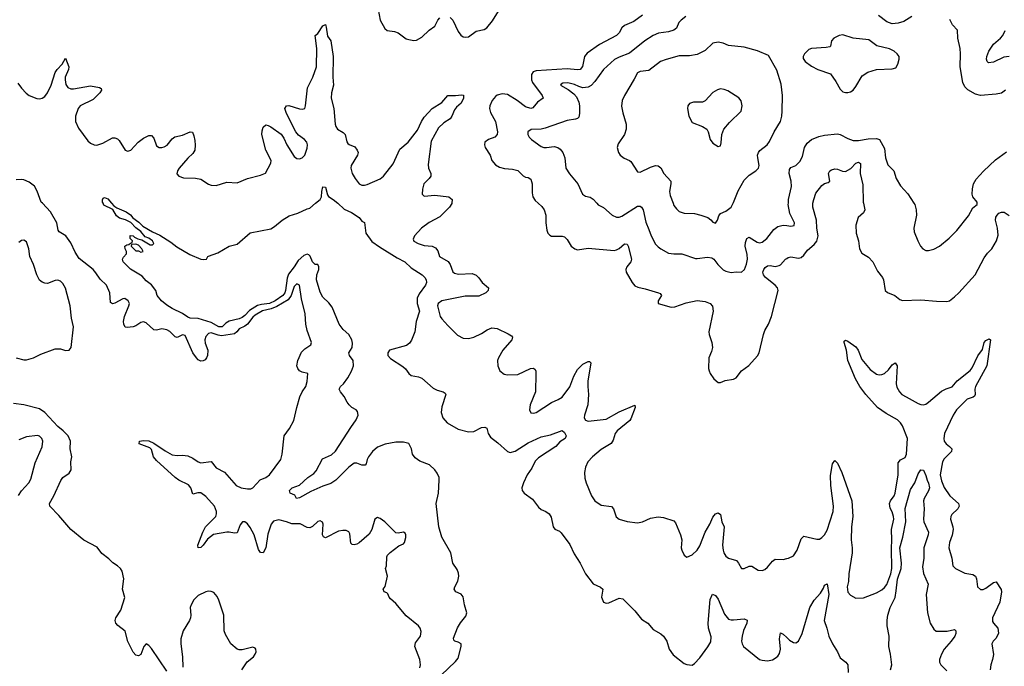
# Model space of a CAD drawing. Header units: inches. Extents: x 1384664 to 1536621, y 460766 to 646467.
# Tile 472 of 488: x 1464097 to 1471673, y 616438 to 621413. Entities that reach past the tile are written whole.
import ezdxf

# ---------------------------------------------------------------- set-up
doc = ezdxf.new("R2010")
doc.units = ezdxf.units.IN
doc.header["$MEASUREMENT"] = 0
for name, color, linetype in [('B4661', 7, 'Continuous'), ('B4662', 7, 'Continuous'), ('B4671', 7, 'Continuous'), ('B4672', 7, 'Continuous')]:
    doc.layers.add(name, color=color, linetype=linetype)

msp = doc.modelspace()

# ---------------------------------------------------------------- linework, layer by layer
at = {"layer": 'B4661', "color": 5}
for points, elevation in [([(1467174.9, 616425.1), (1467179.7, 616450), (1467175, 616490), (1467137.7, 616590), (1467142.8, 616617.2), (1467181.6, 616670), (1467185.6, 616705.6), (1467178.4, 616730), (1467164.5, 616750), (1467070, 616826.2), (1466990, 616919.7), (1466950, 616957), (1466939.6, 616970), (1466930, 616995.3), (1466922.7, 617002.7), (1466902, 617010), (1466894, 617030), (1466908.2, 617051.8), (1466927, 617130), (1466912, 617190), (1466919.5, 617210), (1466920.7, 617279.3), (1466927.3, 617292.7), (1466947.6, 617312.4), (1467015.1, 617364.9), (1467050, 617381), (1467059, 617390), (1467068.9, 617428.9), (1467068.7, 617450), (1467062, 617462), (1467050, 617468.7), (1467010, 617461.2), (1466990, 617465.2), (1466906.6, 617550), (1466870, 617575.1), (1466850, 617582.7), (1466830, 617569), (1466806.5, 617490), (1466785.8, 617454.2), (1466710, 617388.3), (1466690, 617376.3), (1466670, 617371.6), (1466655.6, 617375.6), (1466646, 617386), (1466637.7, 617457.7), (1466630, 617472.7), (1466610, 617481.6), (1466583, 617483), (1466550, 617476.4), (1466450, 617427), (1466434.8, 617434.8), (1466427.3, 617450), (1466432.3, 617532.3), (1466427, 617547), (1466410, 617557), (1466390, 617551.8), (1466350, 617514.5), (1466330, 617502), (1466310, 617505.1), (1466254.1, 617534.1), (1466190, 617532.8), (1466149.7, 617549.7), (1466090, 617564.2), (1466050, 617554), (1466032.9, 617530), (1466006.9, 617453.1), (1465990, 617349.4), (1465970, 617309.7), (1465950, 617313), (1465935.6, 617335.6), (1465901, 617450), (1465870, 617505.1), (1465850, 617533.5), (1465830, 617548.5), (1465811.7, 617548.3), (1465792.9, 617527.1), (1465770, 617465.4), (1465750, 617461.4), (1465710, 617469.9), (1465690, 617469.3), (1465588.6, 617451.4), (1465543, 617417), (1465510, 617369), (1465490, 617351.3), (1465470, 617349.7), (1465468.9, 617370), (1465505.6, 617470), (1465526.5, 617510), (1465605.4, 617590), (1465612.6, 617610), (1465612.6, 617630), (1465596.8, 617670), (1465530, 617743.2), (1465490, 617772.9), (1465467.1, 617772.9), (1465430, 617761.6), (1465413.8, 617810), (1465395, 617835), (1465322.4, 617870), (1465292.8, 617890), (1465150, 618020.5), (1465126, 618050), (1465110, 618104.5), (1465098.4, 618118.4), (1465015.1, 618150), (1465019, 618170), (1465050, 618176.1), (1465090, 618171.6), (1465130, 618155.1), (1465216.1, 618096.1), (1465270, 618065.6), (1465310, 618058.6), (1465350, 618062.2), (1465390, 618057.5), (1465430, 618039.7), (1465470, 618011.3), (1465490, 618004.1), (1465570, 618014.6), (1465610, 617963.6), (1465672.5, 617932.5), (1465762.8, 617830), (1465800.7, 617810), (1465850, 617802), (1465876.3, 617803.7), (1465890, 617810.5), (1465946.8, 617873.2), (1465990, 617890.3), (1466018.7, 617910), (1466106, 618030), (1466117.6, 618070), (1466132.2, 618210), (1466173.8, 618266.2), (1466205.8, 618330), (1466228.2, 618430), (1466252.7, 618510), (1466270, 618548.5), (1466298.4, 618590), (1466309.6, 618630), (1466313.2, 618690), (1466270, 618700.5), (1466250, 618711.8), (1466236.3, 618730), (1466228.7, 618750), (1466236.1, 618790), (1466265.1, 618854.9), (1466290, 618880.3), (1466337.2, 618910), (1466342.7, 618930), (1466310, 619021.2), (1466298.4, 619070), (1466292.3, 619150), (1466264.4, 619264.4), (1466249.7, 619369.7), (1466230, 619379.7), (1466210, 619359.1), (1466185, 619290), (1466161.5, 619258.5), (1466075, 619205), (1466031.4, 619188.6), (1465966.1, 619173.9), (1465910, 619140.5), (1465890, 619124.1), (1465849.1, 619070.9), (1465830, 619055.9), (1465785.4, 619034.6), (1465767.4, 619010), (1465750, 618995.6), (1465650, 618981.1), (1465624.7, 618984.7), (1465570, 619003.2), (1465550, 618998.7), (1465530, 618975.1), (1465522.6, 618950), (1465524.8, 618924.8), (1465545.8, 618870), (1465542.8, 618830), (1465534.9, 618810), (1465523.4, 618796.6), (1465510, 618787.1), (1465490, 618786.4), (1465470, 618796.4), (1465456.4, 618810), (1465430, 618849.8), (1465370, 618982.3), (1465350, 618988.4), (1465310, 618968.5), (1465293.1, 618973.1), (1465253.2, 619013.2), (1465230, 619026.8), (1465190, 619033.8), (1465150, 619024.6), (1465130, 619027.2), (1465070, 619079.8), (1465050, 619087.7), (1465030, 619082.3), (1464990, 619056.2), (1464970, 619049.9), (1464925.2, 619045.2), (1464907.6, 619047.6), (1464897.6, 619070), (1464895.8, 619090), (1464904.2, 619130), (1464937.7, 619210), (1464941.6, 619230), (1464932, 619250), (1464907.2, 619267.2), (1464890, 619264), (1464830, 619232.9), (1464810, 619227.4), (1464796.1, 619236.1), (1464789.8, 619310), (1464765.3, 619370), (1464715.2, 619415.2), (1464684, 619464), (1464661.3, 619490), (1464555.1, 619575.1), (1464523.3, 619623.3), (1464490, 619695.2), (1464453.4, 619750), (1464400.3, 619780.3), (1464393.1, 619793.1), (1464382.1, 619850), (1464333.7, 619933.7), (1464271.9, 620000)], 680), ([(1467339.9, 616370), (1467450, 616474.5), (1467470, 616499.1), (1467493.3, 616590), (1467492.6, 616610), (1467470, 616624), (1467445.2, 616630), (1467437.6, 616637.6), (1467434, 616654), (1467465.7, 616734.3), (1467488.4, 616771.6), (1467530, 616822.4), (1467536.8, 616850), (1467520.3, 616910), (1467510, 616972.7), (1467493.9, 616993.9), (1467452.7, 617010), (1467439.6, 617030), (1467445.4, 617050), (1467468.5, 617091.5), (1467475.8, 617130), (1467474, 617154), (1467463.2, 617183.2), (1467430.9, 617230.9), (1467413.8, 617310), (1467345.7, 617430), (1467321.3, 617510), (1467301.8, 617690), (1467319, 617770), (1467324.4, 617870), (1467323.5, 617890), (1467310, 617924.5), (1467291.9, 617950), (1467250, 617988.2), (1467175.8, 618015.8), (1467140.6, 618040.6), (1467118.7, 618070), (1467111.1, 618110), (1467090, 618151.1), (1467050, 618162.6), (1466990, 618162.8), (1466910, 618147.6), (1466850, 618123.8), (1466812.4, 618090), (1466781.5, 618050), (1466771.5, 618030), (1466763.8, 617996.2), (1466755.6, 617984.4), (1466730, 617985.4), (1466690, 618001.3), (1466670, 617999.7), (1466630, 617970.8), (1466530, 617870.9), (1466490, 617844.4), (1466430, 617824.7), (1466337.2, 617782.8), (1466250, 617733.2), (1466228, 617730), (1466214.2, 617754.2), (1466178, 617770), (1466174, 617790), (1466194, 617810), (1466250, 617830.6), (1466314.5, 617890), (1466359.4, 617920.6), (1466379, 617941), (1466426, 618034), (1466495.3, 618064.7), (1466527.1, 618092.9), (1466644.7, 618275.3), (1466687.1, 618332.9), (1466701.6, 618370), (1466697.3, 618397.3), (1466686.8, 618410), (1466652.6, 618430), (1466631.9, 618450), (1466616.8, 618470), (1466594.6, 618514.6), (1466564.5, 618550), (1466554.5, 618570), (1466564.5, 618590), (1466588.7, 618611.3), (1466622.3, 618657.7), (1466650.7, 618709.3), (1466666.5, 618750), (1466662, 618790), (1466633.8, 618830), (1466629.9, 618850), (1466654.1, 618890), (1466657, 618923), (1466652.2, 618950), (1466630.3, 618990.3), (1466586.6, 619030), (1466554, 619070), (1466501.1, 619201.1), (1466474.7, 619234.7), (1466430, 619277), (1466410, 619317), (1466381.8, 619410), (1466383.5, 619450), (1466399.6, 619490), (1466398.4, 619510), (1466390, 619529), (1466370, 619529.4), (1466350, 619549.5), (1466332.1, 619592.1), (1466322.5, 619602.5), (1466310, 619608.7), (1466282.3, 619597.7), (1466240.6, 619559.4), (1466210.1, 619510), (1466166.1, 619453.9), (1466155.1, 619424.9), (1466143.1, 619330), (1466136.5, 619310), (1466122.8, 619290), (1466062.9, 619250), (1466019, 619230), (1465957.6, 619222.4), (1465926.6, 619213.4), (1465864.1, 619175.9), (1465830, 619137.3), (1465810, 619121.6), (1465785.5, 619110), (1465707.8, 619092.2), (1465683.1, 619076.9), (1465656, 619050), (1465630, 619048.5), (1465570, 619082.8), (1465470, 619113.3), (1465410, 619115.1), (1465390, 619122.9), (1465350, 619152), (1465270, 619189.5), (1465230, 619215.1), (1465189.3, 619250), (1465154, 619290), (1465144, 619330), (1465110, 619373.2), (1465070, 619403.7), (1465038.9, 619438.9), (1464950, 619492.7), (1464893.2, 619550), (1464889.3, 619570), (1464894.6, 619585.4), (1464918, 619610), (1464918, 619630), (1464908, 619650), (1464906, 619670), (1464920.4, 619679.6), (1464938, 619682), (1464950, 619694), (1464962, 619698), (1464966, 619710), (1464948.4, 619728.4), (1464948, 619752), (1464970, 619751), (1464979.6, 619739.6), (1465005.4, 619725.4), (1465038, 619718), (1465101.4, 619681.4), (1465119.3, 619680.7), (1465128.7, 619690), (1465119.6, 619710), (1465090, 619731.6), (1465063.3, 619743.3), (1465030, 619782.9), (1464990, 619811.5), (1464952.3, 619852.3), (1464911.8, 619871.8), (1464864.4, 619884.4), (1464842.5, 619902.5), (1464812.8, 619952.8), (1464744.8, 619984.8), (1464738.4, 620000)], 660), ([(1464804.7, 620000), (1464820.8, 619980.8), (1464845.1, 619965.1), (1464915.6, 619935.6), (1464950, 619910.3), (1464967.8, 619887.8), (1465013.8, 619853.8), (1465044.2, 619824.2), (1465119.8, 619779.8), (1465174.4, 619754.4), (1465260.2, 619700.2), (1465305.1, 619665.1), (1465406.6, 619606.6), (1465490, 619570.4), (1465512.5, 619567.5), (1465535.3, 619570), (1465544, 619590), (1465550, 619594), (1465621.5, 619618.5), (1465710, 619671.3), (1465770, 619686.8), (1465870, 619774), (1466030, 619804.4), (1466058.6, 619821.4), (1466117, 619870), (1466170, 619902.4), (1466237, 619923), (1466310, 619958), (1466330, 619963), (1466374, 620000)], 660), ([(1466544.2, 620000), (1466594.8, 619954.8), (1466650.8, 619930), (1466710, 619892), (1466730, 619862), (1466750, 619852), (1466760.7, 619770), (1466806.9, 619706.9), (1466864.3, 619664.3), (1467001, 619581), (1467060.2, 619550), (1467110, 619502.8), (1467193, 619450), (1467214.4, 619430), (1467224.4, 619410), (1467226.4, 619390), (1467220.3, 619370), (1467170, 619302.8), (1467155.7, 619270), (1467154.9, 619230), (1467174.1, 619170), (1467147.6, 619090), (1467136.3, 619010), (1467112.8, 618947.2), (1467096.3, 618923.7), (1467072.8, 618907.2), (1466943, 618870), (1466928.8, 618850), (1466930.5, 618830), (1466950, 618807.2), (1467045.2, 618745.2), (1467065.3, 618725.3), (1467090, 618690.4), (1467110, 618675.3), (1467165.3, 618665.3), (1467190, 618655.5), (1467278.9, 618578.9), (1467310, 618562.6), (1467354.8, 618550), (1467370, 618539.1), (1467376.4, 618530), (1467345, 618435), (1467340.6, 618390), (1467352.6, 618350), (1467387, 618310), (1467470, 618262.4), (1467550, 618242.8), (1467590, 618245.2), (1467650, 618274.9), (1467677.1, 618277.1), (1467690.3, 618270.3), (1467701.5, 618230), (1467719.8, 618199.8), (1467776.5, 618156.5), (1467850, 618089.3), (1467870, 618083.5), (1467910, 618092.6), (1468010, 618156.5), (1468110, 618202.4), (1468182, 618218), (1468270, 618250.8), (1468290, 618236), (1468302.8, 618210), (1468294.8, 618190), (1468254, 618166), (1468222.8, 618130), (1468090, 618040.9), (1468063.9, 618016.1), (1468037.8, 617962.2), (1468002, 617910), (1467972.6, 617850), (1467959.8, 617810), (1467963.8, 617790), (1467979.1, 617770), (1468043.5, 617723.5), (1468090, 617662.3), (1468110, 617645.3), (1468146, 617630), (1468170.5, 617610.5), (1468185.2, 617585.2), (1468200.5, 617510), (1468214, 617494), (1468250, 617477.1), (1468264.4, 617464.4), (1468330, 617374), (1468363.1, 617303.1), (1468409, 617230), (1468450.3, 617150.3), (1468510, 617073.4), (1468566, 617046), (1468582.8, 617030), (1468574, 616970), (1468590, 616931.3), (1468610, 616924), (1468630, 616924.9), (1468710, 616962.4), (1468737.7, 616957.7), (1468830, 616864.4), (1468880.6, 616800.6), (1468928.8, 616768.8), (1468970, 616720.7), (1469030, 616688), (1469050.3, 616670.3), (1469075.5, 616630), (1469093.4, 616570), (1469126, 616526), (1469210, 616458.8), (1469230, 616450.8), (1469270, 616446.8), (1469290, 616458), (1469330, 616502.8), (1469392.4, 616587.6), (1469414, 616626), (1469416.8, 616663.2), (1469397.6, 616730), (1469394, 616770), (1469410, 616951.3), (1469428.2, 616991.8), (1469450, 616982), (1469470, 616953.4), (1469519, 616839), (1469550, 616800.3), (1469570, 616794.2), (1469590, 616794.5), (1469670, 616803.8), (1469693.4, 616793.4), (1469692.2, 616770), (1469666.8, 616713.2), (1469654.9, 616670), (1469651.7, 616630), (1469655.3, 616610), (1469665.3, 616590), (1469790, 616490.6), (1469810, 616483.8), (1469850, 616480.3), (1469888.5, 616488.5), (1469910, 616499), (1469930, 616516.9), (1469942.6, 616537.4), (1469951.3, 616570), (1469942.4, 616650), (1469950, 616694), (1469970, 616686), (1470000, 616658)], 660), ([(1467422.1, 620000), (1467422, 619998), (1467403, 619970), (1467330, 619896.9), (1467247.4, 619852.6), (1467187.4, 619810), (1467135.5, 619750), (1467124.9, 619724.9), (1467129, 619709), (1467162.8, 619690), (1467210, 619674.9), (1467270.3, 619670.3), (1467297, 619657), (1467313.7, 619633.7), (1467327.7, 619590), (1467392.8, 619552.8), (1467409.1, 619529.1), (1467430, 619473), (1467442.6, 619462.6), (1467474.2, 619454.2), (1467579.6, 619459.6), (1467608.2, 619448.2), (1467630, 619426.7), (1467655.6, 619390), (1467704.4, 619350), (1467702.6, 619330), (1467683.1, 619310), (1467630, 619285.6), (1467524.4, 619284.4), (1467344.9, 619250), (1467317.1, 619230), (1467312.7, 619210), (1467333.4, 619130), (1467344.9, 619110), (1467390, 619059.1), (1467465.3, 618985.2), (1467510, 618961.6), (1467550, 618959.3), (1467591.2, 618968.8), (1467650, 618998), (1467693.1, 619026.9), (1467730, 619043), (1467770, 619035.5), (1467856.1, 618996.1), (1467879.9, 618979.9), (1467887.7, 618970), (1467883, 618950), (1467814, 618870), (1467781.6, 618810), (1467774.4, 618790), (1467777.1, 618750), (1467790.8, 618710), (1467825.3, 618685.3), (1467850, 618680.4), (1467930, 618683.2), (1468028, 618728), (1468050.3, 618730.3), (1468062.5, 618722.5), (1468068.3, 618708.3), (1468068.7, 618688.7), (1468065.3, 618550), (1468024.9, 618450), (1468020.5, 618410), (1468030, 618387.3), (1468050, 618385.5), (1468070, 618390.4), (1468190, 618467.5), (1468240.5, 618490), (1468270, 618509.2), (1468330, 618587.6), (1468359.8, 618670), (1468390, 618721.5), (1468430, 618762.8), (1468470, 618783.7), (1468482, 618782), (1468491.6, 618771.6), (1468467.7, 618632.3), (1468467.2, 618590), (1468473.8, 618530), (1468467.8, 618450), (1468442.2, 618370), (1468441.2, 618350), (1468450, 618330.4), (1468470, 618324.9), (1468610, 618339.8), (1468710, 618396), (1468830, 618446), (1468833.4, 618430), (1468798.7, 618341.3), (1468790.7, 618329.3), (1468694.2, 618250), (1468679.7, 618230), (1468662.6, 618177.4), (1468647.3, 618152.7), (1468570, 618106.8), (1468504.6, 618050), (1468467.4, 618010), (1468450.3, 617970), (1468442, 617930), (1468445.8, 617885.9), (1468454.9, 617850), (1468495.5, 617750), (1468523, 617710), (1468570, 617678.4), (1468650, 617667.3), (1468664.9, 617650), (1468686.7, 617586.7), (1468708.8, 617568.8), (1468770, 617551.8), (1468850, 617541.6), (1468890, 617548.4), (1468950, 617577.6), (1469010, 617586.7), (1469050, 617581.3), (1469130, 617556.3), (1469142, 617542), (1469181, 617450), (1469190.8, 617410), (1469186.8, 617350), (1469191, 617330), (1469210, 617292), (1469230, 617278), (1469270, 617296.3), (1469310, 617330.7), (1469330, 617364), (1469370.7, 617470), (1469407.1, 617530), (1469430, 617585.5), (1469450, 617610.6), (1469470, 617619.1), (1469490, 617604.7), (1469498.4, 617550), (1469516.1, 617510), (1469504.1, 617370), (1469508.6, 617330), (1469515.8, 617310), (1469530, 617286), (1469550, 617269.1), (1469611.1, 617251.1), (1469628.8, 617230), (1469650, 617190.7), (1469670, 617190.5), (1469710, 617208), (1469730, 617207.7), (1469778.4, 617178.4), (1469810, 617175.8), (1469830, 617183.7), (1469850, 617199.5), (1469890, 617246.7), (1469910, 617262), (1469970, 617258.4), (1470000, 617266.1)], 680), ([(1468087.3, 620000), (1468114.8, 619974.8), (1468133.4, 619950), (1468145.3, 619910), (1468145.3, 619850), (1468153.5, 619793.5), (1468161.6, 619770), (1468175.1, 619755.1), (1468190, 619746.7), (1468270, 619747.2), (1468290, 619742.4), (1468310, 619722), (1468340.5, 619670), (1468369, 619649), (1468390, 619642), (1468470, 619655), (1468670, 619637.6), (1468690, 619641.5), (1468708.7, 619651.3), (1468750, 619687), (1468770, 619685.5), (1468777.8, 619670), (1468803.2, 619570), (1468799.6, 619550), (1468767.4, 619510), (1468760.3, 619490), (1468764.6, 619470), (1468810, 619390.5), (1468830, 619366), (1468853.9, 619353.9), (1468910, 619342.2), (1469012.4, 619312.4), (1469024.9, 619304.9), (1469034.9, 619290), (1469010.6, 619250), (1469009, 619229), (1469110, 619200.2), (1469136.9, 619203.1), (1469225.9, 619234.1), (1469310, 619252.1), (1469370, 619245.4), (1469410.3, 619230), (1469428.3, 619208.3), (1469433.2, 619170), (1469398.8, 619010), (1469400.7, 618990), (1469422.4, 618930), (1469427.4, 618890), (1469420.5, 618859.5), (1469399.5, 618810), (1469397.3, 618730), (1469401, 618710), (1469410.8, 618690.8), (1469439.1, 618650), (1469470, 618621.6), (1469490, 618622), (1469524.1, 618635.9), (1469590, 618647.4), (1469610, 618657.6), (1469650, 618710.6), (1469708.2, 618751.8), (1469773.2, 618826.8), (1469787.6, 618850), (1469818.9, 618990), (1469830, 619020.7), (1469858.3, 619070), (1469881.7, 619130), (1469932.1, 619330), (1469927.7, 619350), (1469909.8, 619370), (1469834.7, 619430), (1469818.7, 619450), (1469815.9, 619470), (1469822.6, 619490), (1469833.7, 619506.3), (1469850, 619518.2), (1469870, 619520.2), (1469910, 619514.6), (1469939.6, 619520.4), (1469950, 619525.6), (1469990, 619569.2), (1470000, 619576.4)], 720), ([(1468537.6, 620000), (1468547.8, 619987.8), (1468590, 619968), (1468654.8, 619910), (1468690, 619892.4), (1468710, 619893.4), (1468730, 619900.9), (1468850, 619978.3), (1468870, 619979), (1468881.1, 619970), (1468895.3, 619950), (1468914, 619854), (1468938.8, 619798.8), (1468954.4, 619750), (1468990, 619686.7), (1469010, 619664.2), (1469030, 619650.3), (1469090, 619615.8), (1469130, 619610.3), (1469191.5, 619611.5), (1469296.3, 619576.3), (1469310, 619574.3), (1469390, 619585.3), (1469421.3, 619581.3), (1469439.1, 619570), (1469467.7, 619530), (1469510, 619488), (1469530, 619477.1), (1469570, 619467.3), (1469610, 619474), (1469650, 619470.7), (1469673.6, 619490), (1469690, 619531), (1469696.8, 619570), (1469693.9, 619606.1), (1469678.6, 619670), (1469680.7, 619699.3), (1469691.8, 619730), (1469710, 619740.3), (1469770, 619701), (1469790, 619696.9), (1469810, 619700.8), (1469845.6, 619730), (1469900.3, 619799.7), (1469930, 619822.4), (1469970, 619832.7), (1470000, 619828.8)], 740), ([(1469124, 620000), (1469130, 619984), (1469150, 619956.3), (1469170, 619938), (1469210, 619923.8), (1469290, 619920.9), (1469338.8, 619910), (1469390.8, 619890), (1469413.8, 619873.8), (1469430, 619854.8), (1469450, 619846.4), (1469466.6, 619870), (1469476.9, 619903.1), (1469490, 619922), (1469530, 619940.4), (1469571.3, 619970), (1469586.5, 620000)], 760), ([(1464070, 618811.8), (1464130, 618796.5), (1464150, 618796), (1464204, 618810), (1464259.5, 618840.5), (1464370, 618879.1), (1464410, 618880.7), (1464450, 618867.7), (1464478, 618870), (1464493.2, 618890), (1464510.9, 619049.1), (1464495.8, 619115.8), (1464486.3, 619210), (1464450, 619347), (1464430, 619382.4), (1464410, 619401.3), (1464390, 619409.7), (1464370, 619406.6), (1464310, 619384.1), (1464290, 619385), (1464270, 619392.4), (1464250, 619409.8), (1464228.3, 619450), (1464204.5, 619530), (1464174.2, 619590), (1464167.6, 619650), (1464150, 619702.7), (1464130, 619717.6), (1464110, 619713.6), (1464090, 619699.6)], 720), ([(1465230, 616401.5), (1465110, 616574.3), (1465090, 616598.7), (1465070, 616611.2), (1465052.7, 616590), (1465030, 616529.5), (1465010, 616519.5), (1464990, 616523.7), (1464970, 616546.6), (1464930, 616629.3), (1464908.4, 616708.4), (1464852.5, 616752.5), (1464838, 616770), (1464832.6, 616790), (1464836.4, 616810), (1464874.8, 616870), (1464905.8, 616965.8), (1464887.6, 617030), (1464898.7, 617110), (1464884.5, 617170), (1464872, 617190), (1464850, 617209.5), (1464812.5, 617232.5), (1464783.7, 617263.7), (1464730, 617305.6), (1464694.3, 617354.3), (1464590, 617407.1), (1464489.8, 617489.8), (1464399, 617599), (1464328, 617670), (1464326.3, 617690), (1464360.4, 617750), (1464412.9, 617867.1), (1464430, 617890.4), (1464476.8, 617923.2), (1464492.8, 617950), (1464489.8, 618010), (1464497.6, 618050), (1464485.7, 618110), (1464488.9, 618170), (1464470.7, 618210), (1464430.7, 618250), (1464390, 618282.1), (1464290.2, 618390.2), (1464250, 618418.6), (1464130, 618450.6), (1464050, 618460.2)], 720), ([(1464088.8, 617751.2), (1464111.6, 617788.4), (1464166.6, 617850), (1464183, 617877), (1464216.4, 618003.6), (1464270, 618126), (1464274, 618170), (1464266.6, 618190), (1464250, 618209.3), (1464233.4, 618213.4), (1464150, 618204.2), (1464090, 618180.8)], 740), ([(1465806.6, 616410), (1465848, 616472), (1465895.1, 616510), (1465909.6, 616530), (1465915.6, 616550), (1465914.5, 616570), (1465910, 616577.2), (1465890, 616585.1), (1465810, 616565.6), (1465785, 616565), (1465769.1, 616569.1), (1465722, 616610), (1465681.7, 616681.8), (1465671.4, 616710), (1465666.6, 616830), (1465630, 616946.6), (1465615.7, 616975.7), (1465590, 617005.1), (1465570, 617014), (1465550, 617015.1), (1465528.2, 617011.8), (1465470, 616982.6), (1465436, 616950), (1465415.2, 616910), (1465409, 616889), (1465412.9, 616830), (1465410.2, 616810), (1465403.6, 616790), (1465354, 616710), (1465338, 616650), (1465338, 616610), (1465350.2, 616510), (1465351.6, 616430)], 720)]:
    msp.add_lwpolyline(points, dxfattribs=dict(at, elevation=elevation))
at = {"layer": 'B4661', "color": 5, "elevation": 660}
msp.add_lwpolyline([(1464990, 619686), (1464958, 619682), (1464954, 619670), (1464990, 619634), (1465010, 619634), (1465030, 619624.7), (1465046, 619630), (1465038, 619650), (1465010, 619678)], close=True, dxfattribs=at)
at = {"layer": 'B4662', "color": 5}
for points, elevation in [([(1466854.2, 621490), (1466871.8, 621410), (1466905.4, 621345.4), (1466924, 621330), (1466981, 621321), (1467010, 621311.6), (1467070, 621266), (1467090, 621259.3), (1467130, 621253), (1467150, 621256.3), (1467190, 621278), (1467247.3, 621332.7), (1467290, 621363.1), (1467315.1, 621410), (1467330, 621427.2)], 720), ([(1467410, 621430.2), (1467430, 621410.2), (1467470, 621321.1), (1467490, 621294.3), (1467510, 621282), (1467530, 621277.7), (1467550, 621280.3), (1467610, 621324.6), (1467670, 621337.1), (1467691.1, 621348.9), (1467735.5, 621404.5), (1467781.8, 621478.2)], 720), ([(1468890, 621447.8), (1468821.4, 621398.6), (1468750, 621367.8), (1468730, 621350.9), (1468709.1, 621310.9), (1468690, 621292.4), (1468557.3, 621222.7), (1468464.4, 621155.6), (1468442.9, 621130), (1468427.5, 621052.5), (1468410, 621029.9), (1468390, 621026.9), (1468310, 621034.8), (1468070, 621019.2), (1468048.7, 621011.3), (1468035.8, 620990), (1468034.6, 620950), (1468042.5, 620930), (1468116.5, 620830), (1468124.4, 620810), (1468080.8, 620779.2), (1468046.3, 620733.7), (1468030, 620729.8), (1467990, 620742), (1467925.9, 620790), (1467850, 620837.2), (1467810, 620842.3), (1467770, 620831.9), (1467757.2, 620822.8), (1467732.3, 620790), (1467715, 620750), (1467711.8, 620730), (1467718.7, 620698.7), (1467758.3, 620630), (1467773.6, 620550), (1467771.8, 620530), (1467751.6, 620508.4), (1467704.4, 620490), (1467677, 620470), (1467672.2, 620450), (1467678.7, 620430), (1467715.8, 620370), (1467730.4, 620330), (1467756.7, 620296.7), (1467790, 620278), (1467827.1, 620267.1), (1467890, 620261.5), (1467930, 620251.8), (1467970.2, 620210.2), (1467990, 620201.5), (1468010, 620199), (1468030, 620186), (1468040.7, 620150), (1468040.2, 620080.2), (1468045.8, 620050), (1468062.6, 620022.6), (1468087.3, 620000)], 720), ([(1469222.1, 621437.9), (1469186.3, 621410), (1469169.5, 621390.5), (1469150, 621348), (1469130, 621330.9), (1469090, 621318.9), (1469012.1, 621308), (1468970, 621290.9), (1468906.4, 621250), (1468790, 621154.2), (1468710, 621125.3), (1468673.9, 621106.1), (1468588.9, 621030), (1468522.6, 620937.4), (1468492.9, 620907.1), (1468470, 620893.3), (1468430, 620889.6), (1468398.4, 620898.4), (1468365.7, 620914.3), (1468314, 620926), (1468275.2, 620924.8), (1468262.8, 620917.2), (1468257.3, 620910), (1468316.6, 620876.6), (1468361.2, 620841.2), (1468380.3, 620820.3), (1468398.2, 620778.2), (1468403.5, 620750), (1468404.4, 620690), (1468398.3, 620661.7), (1468388.5, 620651.5), (1468373.7, 620646.3), (1468310, 620638), (1468141.3, 620578.7), (1468110, 620571.6), (1468032.5, 620567.5), (1468007.3, 620550), (1468007.7, 620530), (1468017.3, 620510), (1468035.5, 620490), (1468110, 620437.7), (1468130, 620430.2), (1468150, 620429.3), (1468210, 620436.5), (1468236.3, 620430), (1468256.8, 620416.8), (1468276.9, 620390), (1468291, 620351), (1468299.5, 620270), (1468326.3, 620226.3), (1468390.3, 620150), (1468428, 620070), (1468450, 620054.9), (1468486, 620046), (1468510, 620033), (1468537.6, 620000)], 740), ([(1464083.9, 620923.9), (1464110, 620885.3), (1464146.4, 620846.4), (1464170, 620830.3), (1464230, 620806.5), (1464250, 620803.6), (1464270, 620807.9), (1464290, 620822.4), (1464310, 620849), (1464338.7, 620910), (1464370, 621006.4), (1464385.6, 621030), (1464423.1, 621070), (1464450, 621116), (1464474, 621050), (1464472.6, 621030), (1464448.2, 620971.8), (1464445.8, 620950), (1464453, 620913), (1464466.7, 620890), (1464490, 620881.8), (1464510, 620882), (1464643.1, 620903.1), (1464712, 620890), (1464723.5, 620883.5), (1464727.7, 620870), (1464714.4, 620850), (1464662.3, 620797.7), (1464562.6, 620750), (1464547.9, 620730), (1464525.5, 620670), (1464526.7, 620630), (1464550, 620578), (1464621.5, 620481.5), (1464642.3, 620462.3), (1464668.9, 620448.9), (1464690, 620447), (1464736.6, 620463.4), (1464810, 620503), (1464830, 620504.9), (1464850, 620496.3), (1464862.9, 620482.9), (1464908.8, 620408.8), (1464930, 620402.4), (1464951.3, 620410), (1465009.8, 620470.2), (1465050, 620501.7), (1465090, 620520.5), (1465110, 620520.7), (1465130, 620501), (1465150, 620443), (1465170, 620430.3), (1465190, 620429.1), (1465210, 620434.3), (1465232.5, 620447.5), (1465270, 620495.5), (1465290, 620510.4), (1465350, 620525.3), (1465410, 620550.8), (1465426.8, 620546.8), (1465438, 620518), (1465444.2, 620484.2), (1465447.4, 620447.4), (1465443.6, 620410), (1465430, 620383), (1465390, 620347.6), (1465324, 620270), (1465310.8, 620250), (1465306.8, 620226.8), (1465322, 620210), (1465356.8, 620196.8), (1465450, 620194.4), (1465490, 620186.4), (1465550, 620148.2), (1465570, 620140.5), (1465610, 620136.3), (1465690, 620161.6), (1465770, 620157.4), (1465850, 620190.4), (1465950, 620215.3), (1465987.2, 620232.8), (1466029.7, 620310), (1466031, 620329), (1465990.9, 620410), (1465959.7, 620530), (1465961.7, 620558.3), (1465970, 620584.7), (1465990, 620602.8), (1466010, 620599.1), (1466030, 620587.7), (1466110, 620533), (1466130, 620502), (1466153.6, 620450), (1466210, 620360.4), (1466230, 620346), (1466250, 620343), (1466270, 620350.7), (1466290, 620370.8), (1466310, 620424.7), (1466310.8, 620450), (1466305.7, 620470), (1466289.7, 620490), (1466243.5, 620523.5), (1466220.8, 620550), (1466149.9, 620689.9), (1466137.6, 620730), (1466149.3, 620750), (1466167.1, 620752.9), (1466250, 620727.9), (1466270, 620724.4), (1466291, 620730), (1466296.8, 620750), (1466310.3, 620889.7), (1466352.9, 620970), (1466379.9, 621050), (1466383.8, 621190), (1466369.3, 621290), (1466390, 621307), (1466430, 621365.7), (1466450, 621375.5), (1466456.4, 621356.4), (1466465.5, 621285.5), (1466490.2, 621250), (1466509.2, 621130), (1466505.7, 620970), (1466512.4, 620910), (1466496.5, 620850), (1466493.4, 620810), (1466514.6, 620730), (1466523.6, 620610), (1466528.9, 620590), (1466543.1, 620570), (1466585.3, 620545.3), (1466602, 620530), (1466613.7, 620473.7), (1466620.9, 620460.9), (1466632, 620452), (1466675.6, 620435.6), (1466694.8, 620410), (1466700.7, 620390), (1466696.3, 620370), (1466648.4, 620290), (1466644.4, 620270), (1466656.4, 620230), (1466678.7, 620190), (1466710, 620148.7), (1466730, 620139.5), (1466750, 620138.9), (1466770, 620144.9), (1466870, 620187.3), (1466896.8, 620210), (1466970, 620304.7), (1467022.9, 620417), (1467086, 620470), (1467157.2, 620562.8), (1467189, 620630), (1467210, 620663.2), (1467270, 620730.1), (1467344, 620776), (1467390, 620830.3), (1467451.5, 620828.5), (1467495.8, 620835.8), (1467512.8, 620832.8), (1467510.7, 620809.3), (1467494.8, 620770), (1467459.1, 620740.9), (1467441.3, 620718.7), (1467422.7, 620670), (1467410.2, 620650), (1467360.9, 620619.1), (1467320.4, 620579.6), (1467262.7, 620477.3), (1467239.3, 620299.3), (1467242.9, 620270), (1467260.9, 620230), (1467260.9, 620210), (1467247.4, 620190), (1467206, 620150), (1467195.3, 620110), (1467194.9, 620070), (1467210, 620054.9), (1467290, 620062.9), (1467398.8, 620050), (1467423.8, 620030), (1467422.1, 620000)], 680), ([(1469586.5, 620000), (1469590, 620006.8), (1469624.1, 620095.9), (1469670, 620177.3), (1469710, 620216.3), (1469761.2, 620250), (1469780.9, 620270), (1469787.3, 620290), (1469775.1, 620350), (1469774.7, 620370), (1469781.1, 620390), (1469792.9, 620407.1), (1469847.6, 620450), (1469865.2, 620474.8), (1469901.3, 620550), (1469949.7, 620630), (1469961.4, 620670), (1469964.8, 620710), (1469965.3, 620830), (1469956.4, 620916.4), (1469923.3, 621023.3), (1469858.3, 621138.3), (1469773.4, 621173.4), (1469670, 621202.4), (1469550, 621214.7), (1469508.6, 621231.4), (1469470, 621240.4), (1469430, 621233.3), (1469370, 621176.9), (1469310, 621145.1), (1469250, 621134.5), (1469170, 621134.5), (1469070, 621107), (1469028.7, 621090), (1468937.6, 621022.4), (1468870, 621013.8), (1468850, 621003.6), (1468825.4, 620954.5), (1468750.2, 620830), (1468731.5, 620790), (1468726.9, 620746.9), (1468736.5, 620696.5), (1468762.6, 620610), (1468762.6, 620570), (1468751.7, 620530), (1468701.8, 620458.2), (1468694.6, 620430), (1468704.2, 620390), (1468717.6, 620370), (1468748.5, 620348.5), (1468790, 620330.2), (1468800.4, 620320.4), (1468850, 620242), (1468870, 620239.3), (1468950, 620279), (1468990, 620290.3), (1469010, 620288.2), (1469030, 620274), (1469054, 620230), (1469106.4, 620170), (1469107, 620150), (1469096, 620090), (1469101.1, 620061.1), (1469124, 620000)], 760), ([(1464271.9, 620000), (1464262.6, 620010), (1464232.2, 620092.2), (1464210, 620131.2), (1464170, 620162.8), (1464130, 620180.2), (1464110, 620184.1), (1464070, 620179.8)], 680), ([(1466374, 620000), (1466409.7, 620030), (1466418.4, 620050), (1466421, 620090), (1466430, 620126.8), (1466450, 620124), (1466464.4, 620064.4), (1466472.8, 620052.8), (1466510, 620030.5), (1466544.2, 620000)], 660), ([(1464738.4, 620000), (1464734.2, 620010), (1464733.9, 620026.1), (1464740, 620040), (1464750, 620044.6), (1464775.2, 620035.2), (1464804.7, 620000)], 660)]:
    msp.add_lwpolyline(points, dxfattribs=dict(at, elevation=elevation))
at = {"layer": 'B4662', "color": 5, "elevation": 780}
msp.add_lwpolyline([(1469490, 620880.7), (1469466.1, 620873.9), (1469430, 620851.6), (1469370, 620789.6), (1469350, 620777), (1469282.5, 620777.5), (1469250.9, 620769.1), (1469238, 620750), (1469234.8, 620730), (1469245.5, 620670), (1469270, 620620.7), (1469351.8, 620591.8), (1469382.8, 620570), (1469393.4, 620550), (1469410, 620491.3), (1469430, 620462.8), (1469470, 620436), (1469490, 620442), (1469495.5, 620464.5), (1469499.5, 620530), (1469515.6, 620570), (1469558.2, 620621.8), (1469647.8, 620710), (1469656.9, 620750), (1469647.8, 620787.8), (1469630, 620812), (1469545.3, 620865.3), (1469516.6, 620876.6)], close=True, dxfattribs=at)
at = {"layer": 'B4671', "color": 5}
for points, elevation in [([(1470000, 619828.8), (1470030, 619824.9), (1470055.3, 619830), (1470058, 619850), (1470022.5, 619922.5), (1470010.7, 619990), (1470011.1, 620000)], 740), ([(1470000, 619576.4), (1470010, 619583.5), (1470030, 619588.4), (1470090, 619576.9), (1470110, 619582), (1470130, 619600.4), (1470159.5, 619640.5), (1470210, 619684.2), (1470230, 619709.2), (1470239.5, 619750), (1470229.9, 619810), (1470227.3, 619870), (1470199.7, 619970), (1470198.7, 619990), (1470200.5, 620000)], 720), ([(1470589.2, 620000), (1470598.5, 619950), (1470590, 619925.6), (1470548, 619890), (1470531.3, 619831.3), (1470532.6, 619770), (1470550, 619710.8), (1470559, 619650), (1470575.9, 619615.9), (1470626.7, 619586.7), (1470660.9, 619550), (1470697.5, 619477.5), (1470735.5, 619430), (1470744.4, 619410), (1470756.3, 619330), (1470773.8, 619313.8), (1470830, 619290.4), (1470870, 619258.7), (1470890, 619251.6), (1471030, 619256.8), (1471150, 619246), (1471230, 619244.9), (1471250, 619250.6), (1471290, 619280.4), (1471323.6, 619310), (1471447.4, 619450), (1471518.5, 619581.5), (1471543.2, 619616.8), (1471576, 619650), (1471611.9, 619710), (1471625.7, 619754.3), (1471619.7, 619810), (1471603.8, 619870), (1471607.3, 619892.7), (1471617.3, 619910), (1471630, 619923.5), (1471652.2, 619932.2), (1471670.7, 619930.7), (1471710, 619905.2)], 720), ([(1470977.2, 620000), (1470983.7, 619990), (1470994.6, 619950), (1470996.5, 619910), (1470975.5, 619810), (1470980.4, 619780.4), (1471007.3, 619710), (1471027.3, 619670), (1471046, 619650), (1471070, 619637.3), (1471090, 619637.3), (1471130, 619647.7), (1471173.2, 619670), (1471248.4, 619731.5), (1471308.4, 619791.6), (1471397.1, 619902.9), (1471430, 619964), (1471463.6, 619990), (1471463.6, 620000)], 740), ([(1470000, 617266.1), (1470011.1, 617268.9), (1470051.1, 617288.9), (1470078.4, 617330), (1470110, 617418), (1470130, 617438), (1470230, 617414.9), (1470250, 617416.4), (1470270, 617428), (1470290, 617448.4), (1470310, 617484.2), (1470357, 617630), (1470359.1, 617670), (1470337.7, 617830), (1470334.6, 617905.4), (1470350, 617996), (1470370, 618022), (1470390, 618000.7), (1470423.2, 617930), (1470498.8, 617710), (1470506.9, 617590), (1470497.5, 617510), (1470493.2, 617410), (1470501.4, 617350), (1470501.5, 617310), (1470477.1, 617150), (1470474.7, 617090), (1470462.4, 617050), (1470468.1, 617008.1), (1470490, 616984), (1470530, 616962.8), (1470590, 616964.9), (1470690, 617002), (1470730, 617027.3), (1470750, 617043), (1470770, 617068.2), (1470799.7, 617150), (1470807, 617190), (1470804.5, 617344.5), (1470808.6, 617410), (1470804.7, 617490), (1470821.8, 617570), (1470821.4, 617590), (1470810, 617627), (1470795, 617655), (1470789.8, 617690), (1470796, 617710), (1470825.6, 617750), (1470834.2, 617770), (1470854.8, 617910), (1470856.9, 618003.1), (1470872.8, 618027.2), (1470910, 618043.9), (1470921.3, 618070), (1470928.4, 618190), (1470890, 618288.6), (1470875.3, 618310), (1470850, 618334.9), (1470763.4, 618383.4), (1470698.3, 618430), (1470606.3, 618530), (1470561.4, 618590), (1470526.9, 618650), (1470470, 618789.6), (1470459.7, 618870), (1470439.5, 618930), (1470441.6, 618938.4), (1470450, 618946.8), (1470470, 618938.4), (1470530, 618896.5), (1470547.9, 618870), (1470577.3, 618797.3), (1470641.4, 618721.4), (1470690, 618685.2), (1470710, 618679.8), (1470730, 618681.6), (1470750, 618690.2), (1470782, 618718), (1470810, 618757.6), (1470831.9, 618771.9), (1470848.7, 618748.7), (1470840.2, 618610), (1470845.9, 618585.9), (1470865.8, 618550), (1470884.6, 618530), (1470917, 618510), (1471010, 618460.2), (1471030, 618451.3), (1471050, 618449.2), (1471070, 618455.3), (1471090, 618469.2), (1471190, 618553.9), (1471226.4, 618573.6), (1471271.2, 618588.8), (1471310, 618634.2), (1471410, 618713.4), (1471425.4, 618734.6), (1471470, 618826), (1471503.9, 618876.1), (1471518.9, 618930), (1471530, 618944.4), (1471557.1, 618957.1), (1471566, 618950), (1471538.7, 618750), (1471450.1, 618590), (1471446.6, 618570), (1471449.2, 618530), (1471443.7, 618516.3), (1471432.3, 618507.7), (1471387.2, 618492.8), (1471306.1, 618410), (1471280.4, 618370), (1471212.1, 618230), (1471206.2, 618190), (1471209.4, 618169.4), (1471224.2, 618150), (1471252, 618130), (1471270.2, 618110), (1471265.4, 618090), (1471210, 618035), (1471196.3, 618010), (1471180.2, 617910), (1471190, 617864.9), (1471210, 617814), (1471253.1, 617750), (1471320.3, 617690), (1471324.6, 617670), (1471316, 617650), (1471270, 617605.1), (1471260.7, 617590), (1471257.8, 617570), (1471277.7, 617510), (1471279.8, 617490), (1471272.1, 617447.9), (1471250.2, 617390), (1471245.7, 617350), (1471268.4, 617270), (1471275.5, 617210), (1471297.3, 617190), (1471370, 617153.6), (1471430, 617143.1), (1471450, 617130.5), (1471458.9, 617110), (1471466.4, 617050), (1471488.9, 617028.9), (1471510, 617028.7), (1471530, 617038), (1471590, 617083.1), (1471610, 617087.7), (1471648.5, 617028.5), (1471651.8, 617010), (1471639.1, 616930), (1471582, 616810), (1471582.9, 616782.9), (1471588.9, 616768.9), (1471622, 616730), (1471627.5, 616692.5), (1471610, 616654), (1471586.8, 616630), (1471576.3, 616610), (1471588.6, 616528.6), (1471582.3, 616490), (1471568.7, 616450), (1471564.9, 616410)], 680), ([(1470796.4, 616410), (1470807.1, 616450), (1470797.3, 616530), (1470784.5, 616590), (1470786.1, 616670), (1470772.4, 616750), (1470772.1, 616792.1), (1470777.6, 616830), (1470794.2, 616890), (1470832.4, 616967.6), (1470841.9, 617018.1), (1470850, 617107.2), (1470879.3, 617190), (1470881.4, 617230), (1470869.9, 617350), (1470891, 617430), (1470914.6, 617550), (1470910, 617650.8), (1470950, 617796.9), (1470983.1, 617850), (1471010, 617918), (1471029.4, 617950.6), (1471050, 617947.3), (1471070, 617906.8), (1471078.6, 617870), (1471090, 617847.3), (1471096.1, 617810), (1471090, 617786.9), (1471055.5, 617730), (1471051.3, 617710), (1471056, 617650), (1471050.2, 617570), (1471054.4, 617550), (1471088.2, 617470), (1471086.7, 617450), (1471054, 617350), (1471052.5, 617270), (1471042.8, 617202.8), (1471051.9, 617151.9), (1471087.2, 617070), (1471072.2, 616990), (1471081.8, 616850), (1471102, 616770), (1471130, 616724), (1471147.2, 616707.2), (1471232.8, 616707.2), (1471290, 616722), (1471300.3, 616710), (1471300.7, 616690), (1471292.5, 616670), (1471264.8, 616630), (1471210, 616568.6), (1471190, 616531.3), (1471175.3, 616490), (1471174.9, 616470), (1471183.1, 616450), (1471230, 616403.8)], 660), ([(1470000, 616658), (1470019.6, 616639.6), (1470050, 616620.7), (1470070, 616617.7), (1470090, 616630.4), (1470116.5, 616690), (1470176, 616890), (1470210, 616945.3), (1470258.8, 617001.2), (1470281.6, 617038.4), (1470290, 617062), (1470310, 617072), (1470322.7, 616990), (1470285.7, 616790), (1470307.9, 616730), (1470323.5, 616670), (1470350, 616610.6), (1470390.2, 616550.2), (1470410, 616502), (1470454, 616470), (1470468.4, 616450), (1470470.4, 616390)], 660)]:
    msp.add_lwpolyline(points, dxfattribs=dict(at, elevation=elevation))
at = {"layer": 'B4672', "color": 5}
for points, elevation in [([(1470962.5, 621437.5), (1470899.9, 621400.1), (1470854.9, 621385.1), (1470810, 621381.6), (1470770, 621396.6), (1470705, 621445)], 740), ([(1471680.7, 620870), (1471650, 620847.6), (1471610, 620838.9), (1471490, 620828.7), (1471450, 620839.7), (1471393.2, 620873.2), (1471370, 620896), (1471354.7, 620930), (1471332.6, 621050), (1471336.9, 621150), (1471333.3, 621190), (1471315.6, 621270), (1471311.6, 621331.6), (1471273.9, 621373.9), (1471253.6, 621413.6)], 740), ([(1471710, 621128.4), (1471670, 621124), (1471590, 621087.2), (1471550, 621080.7), (1471540.7, 621090), (1471535.8, 621110), (1471538, 621130), (1471553.8, 621170), (1471590, 621223.2), (1471643.9, 621270), (1471660.3, 621290), (1471679.4, 621330)], 720), ([(1470011.1, 620000), (1470012.2, 620030), (1470035, 620130), (1470032.3, 620170), (1470017.3, 620230), (1470020.5, 620259.5), (1470030, 620276.5), (1470070, 620291.8), (1470098.9, 620321.1), (1470119, 620361), (1470135.8, 620430), (1470156.2, 620463.8), (1470190, 620491.6), (1470245.8, 620514.2), (1470290, 620524.7), (1470390, 620534.7), (1470410.6, 620530), (1470470, 620498), (1470510, 620482.6), (1470550, 620482.8), (1470624.6, 620495.4), (1470690, 620498), (1470711.4, 620491.4), (1470750, 620421), (1470758, 620350), (1470776.7, 620296.7), (1470824, 620250), (1470840.7, 620190), (1470874.4, 620134.4), (1470930, 620073.4), (1470977.2, 620000)], 740), ([(1471463.6, 620000), (1471463.5, 620010), (1471429.8, 620049.8), (1471425.1, 620070), (1471427.6, 620112.4), (1471436.3, 620150), (1471455.5, 620184.5), (1471511.9, 620248.1), (1471605.6, 620334.4), (1471690, 620394.8)], 740), ([(1470200.5, 620000), (1470206, 620030), (1470222.9, 620077.1), (1470270, 620138), (1470290, 620153), (1470318.7, 620161.3), (1470329.2, 620170), (1470321.1, 620230), (1470330.9, 620249.1), (1470343, 620257), (1470370, 620264), (1470390, 620262.8), (1470427.4, 620247.4), (1470450, 620244.5), (1470491.9, 620268.1), (1470530, 620308), (1470550, 620316.3), (1470566.9, 620306.9), (1470563.2, 620230), (1470583.1, 620143.1), (1470587.3, 620010), (1470589.2, 620000)], 720)]:
    msp.add_lwpolyline(points, dxfattribs=dict(at, elevation=elevation))
at = {"layer": 'B4672', "color": 5, "elevation": 760}
msp.add_lwpolyline([(1470430, 621295.1), (1470401, 621290), (1470362, 621270), (1470342, 621250), (1470334.8, 621210), (1470330, 621205.2), (1470302, 621198), (1470188.6, 621191.4), (1470170, 621182.7), (1470136, 621150), (1470126, 621130), (1470126.4, 621113.6), (1470141, 621090), (1470190, 621054.8), (1470238, 621030), (1470335.2, 620995.2), (1470376.7, 620936.7), (1470410, 620878), (1470430, 620858), (1470450, 620851.3), (1470470, 620851.3), (1470490, 620858), (1470509, 620871), (1470530, 620898), (1470578.6, 620981.4), (1470622, 621010), (1470690, 621030.7), (1470810, 621033.4), (1470837, 621043), (1470854, 621070), (1470864, 621110), (1470864, 621130), (1470849.2, 621150), (1470825.2, 621170), (1470790, 621187.3), (1470692, 621212), (1470630, 621257), (1470510, 621271.5)], close=True, dxfattribs=at)

doc.saveas('drawing.dxf')
